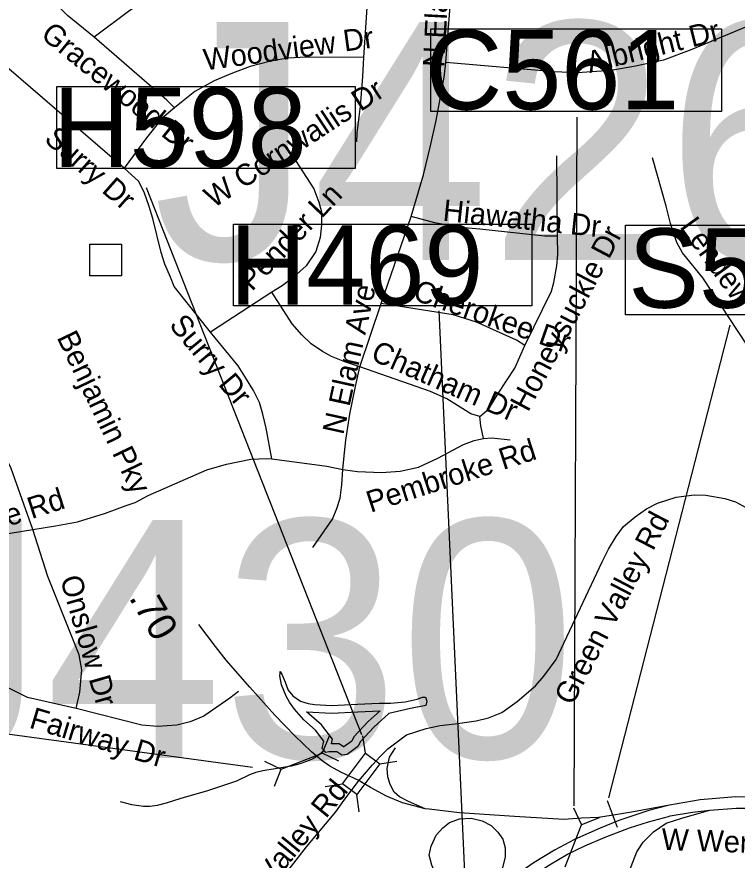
# Model space of a CAD drawing. Extents: x 1662474 to 1856135, y 779280 to 917889.
# Drawn here: x 1754641 to 1757818, y 851857 to 855577 of the extents above; entities that cross this region are included whole.
import ezdxf

# ---------------------------------------------------------------- set-up
doc = ezdxf.new("R2010")
doc.units = 0
for name, color, linetype in [('Exist Hydrographic Buffer Line', 7, 'Continuous'), ('Exist Hydrographic Misc Water Feature', 7, 'Continuous'), ('Exist Hydrographic Pond Over 1500 Sq Ft', 7, 'Continuous'), ('Exist Road Non-System Structure Non-Sys NCDOT Attributed CELL', 7, 'Continuous'), ('Exist Road Non-System Structure Non-Sys NCDOT Number Label', 7, 'Continuous'), ('Exist Road Non-System Structure Non-Sys Other Attributed CELL', 7, 'Continuous'), ('Exist Road Non-System Structure Non-Sys Other Number Label', 7, 'Continuous'), ('Exist Road Non-System Type 51', 7, 'Continuous'), ('Exist Road Non-System Type 51 Label', 7, 'Continuous'), ('Exist Road Primary Interstate Ramp 1 Lane Attributed', 7, 'Continuous'), ('Exist Road Secondary Mileage Tenths English Label', 7, 'Continuous'), ('Exist Road Secondary Structure Culvert CELL', 7, 'Continuous'), ('Exist Road Secondary Structure Culvert Number Label', 7, 'Continuous'), ('Exist Road Secondary Structure Ovrhead Sign CELL', 7, 'Continuous'), ('Exist Road Secondary Structure Ovrhead Sign Number Label', 7, 'Continuous'), ('Exist Road Secondary Type 51 Divided Attributed', 7, 'Continuous'), ('Exist Road Secondary Type 51 Label', 7, 'Continuous')]:
    doc.layers.add(name, color=color, linetype=linetype)

msp = doc.modelspace()

# ---------------------------------------------------------------- linework, layer by layer
at = {"layer": 'Exist Hydrographic Buffer Line'}
for points in [[(1755918.2, 852511.4), (1756028, 852504.9), (1756144.8, 852511.5), (1756243.9, 852516)], [(1756243.9, 852516), (1756190.3, 852467.6), (1756127.2, 852399.9), (1756117.9, 852381.3), (1756083.5, 852356.3), (1756081.7, 852356), (1756063, 852369.1), (1756028.2, 852369.1), (1756033.7, 852389.7), (1755984.1, 852453.8), (1755918.2, 852511.4)]]:
    msp.add_lwpolyline(points, dxfattribs=at)
at = {"layer": 'Exist Hydrographic Misc Water Feature'}
msp.add_lwpolyline([(1755995.7, 852340), (1755976.3, 852323.4), (1755964.1, 852314.5), (1755940, 852300.8), (1755914.5, 852290.4), (1755888.6, 852281.4), (1755850.3, 852271.9), (1755815.2, 852265.9), (1755779.8, 852258.9), (1755725.5, 852250.4), (1755694.4, 852243.7), (1755666.5, 852233.4), (1755609.4, 852205), (1755481.8, 852162.2), (1755364.3, 852128.2), (1755299.1, 852107.4), (1755259.5, 852097), (1755226.9, 852093.3), (1755200, 852093.7), (1755148.1, 852100.3), (1755098.5, 852114.5)], dxfattribs=at)
at = {"layer": 'Exist Hydrographic Pond Over 1500 Sq Ft'}
msp.add_lwpolyline([(1755802.8, 852688.8), (1755809.7, 852677.5), (1755820.6, 852649.4), (1755837.9, 852606.2), (1755857.4, 852581), (1755891.3, 852557.7), (1755925.9, 852547.5), (1755954.3, 852542.6), (1756028.1, 852538.2), (1756143.1, 852544.7), (1756238.6, 852549.1), (1756288.6, 852549.1), (1756353.7, 852555.6), (1756405.8, 852566.4), (1756429.7, 852575.1), (1756442.7, 852575.1), (1756449.2, 852557.7), (1756444.9, 852538.2), (1756377.6, 852525.2), (1756282.1, 852503.5), (1756214.8, 852442.7), (1756156.2, 852379.8), (1756145.3, 852358.1), (1756097.5, 852323.4), (1756073.7, 852319.1), (1756052, 852334.3), (1756017.2, 852334.3), (1756004.2, 852332.1), (1755995.7, 852340), (1755986.8, 852349.4), (1755995.5, 852382), (1755958.6, 852429.7), (1755906.5, 852475.3), (1755865.3, 852523), (1755843.6, 852553.4), (1755828.3, 852579.3), (1755808.8, 852629.3), (1755800.7, 852669.2), (1755802.3, 852681.4), (1755802.8, 852688.8)], dxfattribs=at)
at = {"layer": 'Exist Road Non-System Structure Non-Sys NCDOT Attributed CELL'}
for p, q in [((1756178.5, 852328.2), (1756167.5, 852404.6)), ((1756241.5, 852281.2), (1756316.7, 852293.1)), ((1756000.6, 852182.1), (1756077, 852193.1)), ((1756151.3, 852069.4), (1756140.3, 852145.8))]:
    msp.add_line(p, q, dxfattribs=at)
msp.add_lwpolyline([(1756077, 852193.1), (1756178.2, 852328.5), (1756241.5, 852281.2), (1756140.3, 852145.8)], close=True, dxfattribs=at)
at = {"layer": 'Exist Road Non-System Structure Non-Sys NCDOT Number Label'}
for p, q in [((1756162.1, 852409.2), (1755212.1, 854822.5)), ((1756621.2, 851705.2), (1756504, 854279.9))]:
    msp.add_line(p, q, dxfattribs=at)
for points in [[(1754816.5, 855269.2), (1756133.6, 855269.2), (1756133.6, 854908), (1754816.5, 854908)], [(1755595.9, 854662.5), (1756913, 854662.5), (1756913, 854301.3), (1755595.9, 854301.3)]]:
    msp.add_lwpolyline(points, close=True, dxfattribs=at)
at = {"layer": 'Exist Road Non-System Structure Non-Sys Other Attributed CELL'}
msp.add_lwpolyline([(1754962.9, 854573.7), (1755101.9, 854573.7), (1755101.9, 854434.6), (1754962.9, 854434.6)], close=True, dxfattribs=at)
at = {"layer": 'Exist Road Non-System Type 51'}
for p, q in [((1756171.4, 855397.9), (1756195.2, 855746.9)), ((1756532.5, 855374.8), (1756559.5, 855721.4)), ((1757026.1, 854609.2), (1757023, 854963.5)), ((1756247.4, 854311.8), (1756379.5, 854695.8)), ((1755764.8, 854361.7), (1755495, 854186.1)), ((1756153.5, 854033.4), (1756247.4, 854311.8)), ((1755123.1, 853420.7), (1755162.6, 853434.4)), ((1755617.9, 852600.8), (1755579.5, 852571.7)), ((1756082.6, 852119.2), (1756147.6, 852204.8)), ((1756047.8, 852070.4), (1756082.6, 852119.2))]:
    msp.add_line(p, q, dxfattribs=at)
for points in [[(1754982.4, 855486.6), (1754863.5, 855583.2), (1754805.5, 855642.8), (1754752.1, 855701), (1754699.1, 855768.7), (1754638.9, 855869.8)], [(1755113.6, 854909.2), (1754498.4, 855439), (1754439.1, 855492.4), (1754391.4, 855549.5), (1754355.6, 855607), (1754324.4, 855682.1), (1754298.4, 855785.2)], [(1756195.2, 855746.9), (1755705.5, 855782.1), (1755620.9, 855778.9), (1755540.9, 855770.5), (1755458.5, 855751.9), (1755370, 855724.9), (1755316.8, 855703.9), (1755252.1, 855673.9), (1755191.9, 855639.4), (1755132.5, 855599.9), (1754982.4, 855486.6)], [(1758117, 855639), (1758076.2, 855623.9), (1757765.8, 855493.7), (1757618, 855433.2), (1757493.1, 855386.2), (1757368.9, 855359.2), (1757261.6, 855340.4), (1757112.8, 855330.1), (1757010.6, 855334.6), (1756532.5, 855374.8)], [(1755335.6, 855175.8), (1755302.1, 855209.4), (1754982.4, 855486.6)], [(1756171.4, 855397.9), (1755918.9, 855398.9), (1755835.6, 855394.9), (1755760.6, 855381), (1755670, 855357.2), (1755591.9, 855328), (1755511.8, 855294.4), (1755426.1, 855246.9), (1755366.9, 855200.8), (1755335.6, 855175.8)], [(1756139.9, 855024.9), (1756141.9, 855065.4), (1756156.6, 855182.1), (1756167.1, 855314.1), (1756171.4, 855397.9)], [(1756465.9, 855008.1), (1756491, 855118.9), (1756525.1, 855311), (1756532.5, 855374.8)], [(1755335.6, 855175.8), (1755282.4, 855129.1), (1755212.6, 855042.5), (1755113.6, 854909.2)], [(1756379.5, 854695.8), (1756434.6, 854879.2), (1756465.9, 855008.1)], [(1757902.2, 854068.8), (1757666.9, 854424.9), (1757577.4, 854535.1), (1757552.4, 854581.1), (1757523.2, 854665), (1757504.4, 854741.4), (1757445.1, 854955.4)], [(1755276.6, 854536.4), (1755241.1, 854687.6), (1755224.1, 854739.4), (1755202.1, 854803.9), (1755177.4, 854852.2), (1755113.6, 854909.2)], [(1755870, 854942.5), (1755950.1, 854817.5), (1755973.1, 854759.2), (1755984.4, 854716.5), (1755983.9, 854659.8), (1755978.9, 854602.9), (1755960.1, 854541.7), (1755916.8, 854477.9), (1755860.6, 854428), (1755810.6, 854390.8), (1755764.8, 854361.7)], [(1757026.1, 854609.2), (1756967.9, 854609.9), (1756682.6, 854639.4), (1756597.1, 854647.8), (1756484.8, 854668.2), (1756379.5, 854695.8)], [(1756881.6, 854127.5), (1756998.9, 854366.9), (1757009.1, 854404.4), (1757022.5, 854478.9), (1757027.2, 854528.9), (1757026.1, 854609.2)], [(1755495, 854186.1), (1755334.6, 854387.4), (1755317.9, 854427.8), (1755293.6, 854485.2), (1755276.6, 854536.4)], [(1756153.5, 854033.4), (1756087.6, 854055.4), (1756028.2, 854079), (1755988.6, 854100.8), (1755938.8, 854134.1), (1755897.1, 854173.8), (1755855.4, 854221.8), (1755764.8, 854361.7)], [(1756881.6, 854127.5), (1756845.1, 854149.9), (1756667.9, 854229.9), (1756564.8, 854262.2), (1756247.4, 854311.8)], [(1755764.8, 853627.5), (1755739.9, 853762.2), (1755726.1, 853823.9), (1755710.8, 853874.8), (1755684.5, 853927.8), (1755646.4, 853990.5), (1755616.8, 854037.2), (1755495, 854186.1)], [(1756682.6, 853813.4), (1756722, 853846.9), (1756763.6, 853914.7), (1756837.1, 854027.2), (1756881.6, 854127.5)], [(1756078.4, 853579.8), (1756083.4, 853625.7), (1756091.9, 853708.9), (1756109.6, 853824.7), (1756133.9, 853945.4), (1756153.5, 854033.4)], [(1756682.6, 853813.4), (1756643, 853825.7), (1756537.8, 853891.6), (1756465.9, 853923.9), (1756153.5, 854033.4)], [(1756698.4, 853716.2), (1756687.6, 853771.9), (1756682.6, 853813.4)], [(1754711.5, 853315.2), (1754615.8, 853583.9), (1754584.5, 853647.8), (1754537.8, 853717.6)], [(1756078.4, 853579.8), (1756144, 853571.6), (1756249.2, 853566.4), (1756331.4, 853572.7), (1756412.5, 853590.5), (1756497.4, 853629.9), (1756610.4, 853690.5), (1756658.5, 853707.9), (1756698.4, 853716.2)], [(1756698.4, 853716.2), (1756735.4, 853719.7), (1756817, 853711.2)], [(1755162.6, 853434.4), (1755219.9, 853465.4), (1755478.4, 853577.9), (1755564.8, 853603.9), (1755672.1, 853625.9), (1755744, 853628.9), (1755764.8, 853627.5)], [(1755764.8, 853627.5), (1755909.6, 853607.1), (1756008.6, 853595.2), (1756078.4, 853579.8)], [(1755946.1, 853236.2), (1756032.5, 853360.1), (1756052.4, 853408.4), (1756066.6, 853453.5), (1756074.8, 853512.4), (1756078.4, 853579.8)], [(1756147.6, 852204.8), (1756210.1, 852276.7), (1756243.5, 852314.4), (1756277.1, 852348), (1756359, 852409.7), (1756446.4, 852437.8), (1756507.6, 852450.9), (1756574.8, 852458), (1756667.1, 852471.1), (1756720.9, 852484.5), (1756779.4, 852508.2), (1756848.2, 852555.9), (1756929.1, 852625.4), (1756964.8, 852668), (1757018.9, 852742), (1757223, 853172.9), (1757250.4, 853228.1), (1757284.6, 853284), (1757315.9, 853328.6), (1757367.6, 853371.1), (1757418.2, 853406), (1757466.9, 853431.2), (1757549, 853458.5), (1757628.2, 853468.5), (1757680, 853466.9), (1757763.1, 853451.7), (1757810.4, 853437), (1757891, 853393.4)], [(1754711.5, 853315.2), (1754811.5, 853332), (1754907.6, 853348.5), (1755032.5, 853387.4), (1755123.1, 853420.7)], [(1754323.4, 853226.8), (1754381.6, 853248.9), (1754509.6, 853282.2), (1754711.5, 853315.2)], [(1754902.6, 852524.9), (1754918.6, 852597.6), (1754927.2, 852696.6), (1754915.8, 852762.2), (1754777.4, 853108.4), (1754711.5, 853315.2)], [(1754902.6, 852524.9), (1754687.6, 852573.5), (1754553.2, 852639.6), (1754487.9, 852659), (1754397.4, 852672.9)], [(1755579.5, 852571.7), (1755464.8, 852491.4), (1755405.5, 852467.4), (1755345.9, 852451.7), (1755260.6, 852445.7), (1755191.9, 852451.7), (1754902.6, 852524.9)], [(1755435.6, 851294.5), (1755796, 851758), (1755917.8, 851914.7), (1756047.8, 852070.4)]]:
    msp.add_lwpolyline(points, dxfattribs=at)
at = {"layer": 'Exist Road Primary Interstate Ramp 1 Lane Attributed'}
for points in [[(1756146.4, 852208.9), (1756073.3, 852242.8), (1756021, 852271.6), (1755987.1, 852295.1), (1755940.1, 852334.3), (1755866.9, 852404.9), (1755778.1, 852496.4), (1755668.4, 852619.2), (1755563.9, 852739.4), (1755516.9, 852799.6), (1755443.8, 852896.3)], [(1756441.6, 852083.4), (1756368.4, 852114.8), (1756329.2, 852135.7), (1756305.7, 852156.6), (1756287.4, 852190.6), (1756277, 852224.5), (1756274.4, 852261.1), (1756284.8, 852310.8), (1756311, 852352.6)], [(1756441.6, 852083.4), (1756342.3, 852109.5), (1756271.8, 852138.3), (1756201.3, 852177.5), (1756146.4, 852208.9)], [(1757519.2, 852099.4), (1757361, 852070.3), (1757290.5, 852057.3), (1757206.9, 852044.2), (1757131.1, 852041.6), (1757052.8, 852036.4), (1756836, 852049.4), (1756593.1, 852065.1), (1756459.8, 852080.8), (1756441.6, 852083.4)], [(1756615.7, 851647.1), (1756490.5, 851789.4), (1756470.7, 851835.1), (1756460, 851879.2), (1756467.6, 851918.8), (1756490.5, 851967.5), (1756519.4, 851999.5), (1756549.8, 852022.3), (1756593.9, 852039.1), (1756644.1, 852042.1), (1756692.8, 852029.9), (1756732.3, 852010.1), (1756762.8, 851979.7), (1756784.1, 851949.2), (1756794.7, 851911.2), (1756794.7, 851871.6), (1756782.5, 851822.9), (1756762.8, 851787.9), (1756736.9, 851754.4), (1756689.7, 851714.8), (1756601.7, 851638.6)], [(1757269.2, 851023.9), (1757185.3, 851132.8), (1757158.1, 851180.5), (1757140, 851228.1), (1757137.7, 851307.6), (1757151.3, 851364.3), (1757183.1, 851439.2), (1757269.2, 851638.8), (1757339.5, 851802.2), (1757375.8, 851893), (1757403, 851936.1), (1757448.4, 851981.5), (1757505.1, 852020), (1757577.6, 852042.7), (1757697.9, 852076.8)]]:
    msp.add_lwpolyline(points, dxfattribs=at)
at = {"layer": 'Exist Road Secondary Structure Culvert CELL'}
for p, q in [((1756017.7, 852403.9), (1755987.1, 852328.6)), ((1755807, 852258.1), (1755987.1, 852328.6)), ((1756060.6, 852294), (1755987.1, 852328.6)), ((1755733.5, 852292.7), (1755807, 852258.1)), ((1755776.5, 852182.9), (1755807, 852258.1)), ((1757096.1, 852087.1), (1757131.7, 852011.8)), ((1757208.8, 852043.3), (1757131.7, 852011.8)), ((1757059.8, 851826.9), (1757131.7, 852011.8))]:
    msp.add_line(p, q, dxfattribs=at)
at = {"layer": 'Exist Road Secondary Structure Culvert Number Label'}
for p, q in [((1757099.5, 852096.2), (1757112.4, 855134.7)), ((1755680, 852265.1), (1752351.9, 852717.3))]:
    msp.add_line(p, q, dxfattribs=at)
msp.add_lwpolyline([(1756466.1, 855523.5), (1757749, 855523.5), (1757749, 855158.5), (1756466.1, 855158.5)], close=True, dxfattribs=at)
at = {"layer": 'Exist Road Secondary Structure Ovrhead Sign CELL'}
msp.add_line((1757245.1, 852120.1), (1757289.1, 852001.5), dxfattribs=at)
at = {"layer": 'Exist Road Secondary Structure Ovrhead Sign Number Label'}
msp.add_line((1757251.3, 852131.7), (1757786.7, 854216.3), dxfattribs=at)
msp.add_lwpolyline([(1757325.1, 854657.6), (1758627.7, 854657.6), (1758627.7, 854262.7), (1757325.1, 854262.7)], close=True, dxfattribs=at)
at = {"layer": 'Exist Road Secondary Type 51 Divided Attributed'}
for points in [[(1759618.1, 852111.3), (1759535.1, 852119.3), (1759434.5, 852131.5), (1759392.2, 852134.1), (1759347.7, 852136.8), (1759330.9, 852137.2), (1759234.6, 852139.6), (1759079, 852139.6), (1758937.7, 852131.2), (1758758.1, 852114.2), (1758645, 852111.4), (1758418.8, 852111.4), (1758146.7, 852127.3), (1757943.8, 852134), (1757812.8, 852135.3), (1757655.5, 852122.2), (1757519.2, 852099.4)], [(1757519.2, 852099.4), (1757428, 852076.3), (1757295.8, 852032), (1757213.7, 851997.8), (1757100.4, 851947.9), (1757011.8, 851900.2), (1756923.2, 851845.7), (1756822.7, 851777.3), (1756773.2, 851743.5), (1756700.6, 851699.1), (1756672.7, 851682), (1756601.7, 851638.6)], [(1757697.9, 852076.8), (1757813.4, 852086.5), (1757925.8, 852086.5), (1757950, 852085.3), (1758211.3, 852072.8), (1758334.1, 852064.7), (1758509.3, 852061.4), (1758637.3, 852066), (1758894.4, 852083.5), (1759011, 852094.1), (1759228.5, 852091.1), (1759333.2, 852088.2), (1759347.5, 852087.8), (1759493, 852074.6), (1759621.9, 852055.6)], [(1756765.5, 851684.2), (1756806.6, 851711.4), (1756853.5, 851743.2), (1756874.3, 851757.3), (1756948, 851808.1), (1756990, 851836.7), (1757069.4, 851882.9), (1757145.4, 851919.3), (1757236, 851957.6), (1757343.8, 851998.6), (1757426.5, 852025), (1757515, 852049.4), (1757522.4, 852051.5), (1757621.5, 852068), (1757697.9, 852076.8)]]:
    msp.add_lwpolyline(points, dxfattribs=at)

# ---------------------------------------------------------------- texts
at = {"layer": 'Exist Road Non-System Structure Non-Sys NCDOT Number Label'}
for s, p in [('H598', (1754800.4, 854914.1)), ('H469', (1755579.8, 854307.4))]:
    msp.add_text(s, height=350, dxfattribs=at).set_placement(p)
at = {"layer": 'Exist Road Non-System Structure Non-Sys Other Number Label'}
for s, p in [('J426', (1755240.7, 854504.2)), ('J430', (1754064.1, 852307.9))]:
    msp.add_text(s, height=1049.86, dxfattribs=at).set_placement(p)
at = {"layer": 'Exist Road Non-System Type 51 Label'}
for s, rotation, p in [('N Elam Ave', 86.911, (1756526.1, 855352.3)), ('Gracewood Dr', 320.8386, (1754740.9, 855488.5)), ('Albright Dr', 14.0853, (1757167.1, 855328.4)), ('Woodview Dr', 7.7241, (1755470.9, 855340)), ('W Cornwallis Dr', 33.2912, (1755508, 854730.5)), ('Surry Dr', 318.5549, (1754756.8, 855030.6)), ('Pender Ln', 46.3131, (1755677.7, 854363)), ('Hiawatha Dr', 353.9739, (1756516.6, 854677.5)), ('Lendew St', 305.8821, (1757561.3, 854650)), ('Honeysuckle Dr', 62.1174, (1756895.5, 853829.6)), ('N Elam Ave', 77.6121, (1756080.4, 853729.6)), ('Cherokee Dr', 340.7271, (1756382.8, 854330.4)), ('Surry Dr', 309.839, (1755308.9, 854215.3)), ('Benjamin Pky', 295.6306, (1754815.2, 854162.8)), ('Chatham Dr', 336.2281, (1756196.5, 854065.5)), ('Pembroke Rd', 17.8891, (1756200.8, 853388.8)), ('Pembroke Rd', 17.8891, (1754121, 853172.2)), ('Green Valley Rd', 62.4575, (1757090.9, 852534.6)), ('Onslow Dr', 285.9799, (1754831, 853098.4)), ('Fairway Dr', 343.1289, (1754691.1, 852441.9)), ('Green Valley Rd', 50.7946, (1755517.4, 851440.7))]:
    msp.add_text(s, height=95, rotation=rotation, dxfattribs=at).set_placement(p)
at = {"layer": 'Exist Road Secondary Mileage Tenths English Label'}
msp.add_text('.70', height=125, rotation=300.2395, dxfattribs=at).set_placement((1755132.9, 853014.6))
at = {"layer": 'Exist Road Secondary Structure Culvert Number Label'}
msp.add_text('C561', height=350, dxfattribs=at).set_placement((1756443.9, 855168.3))
at = {"layer": 'Exist Road Secondary Structure Ovrhead Sign Number Label'}
msp.add_text('S560', height=350, dxfattribs=at).set_placement((1757337.7, 854293.3))
at = {"layer": 'Exist Road Secondary Type 51 Label'}
msp.add_text('W Wendover Ave', height=95, rotation=357.9407, dxfattribs=at).set_placement((1757482.9, 851902.2))

doc.saveas('drawing.dxf')
